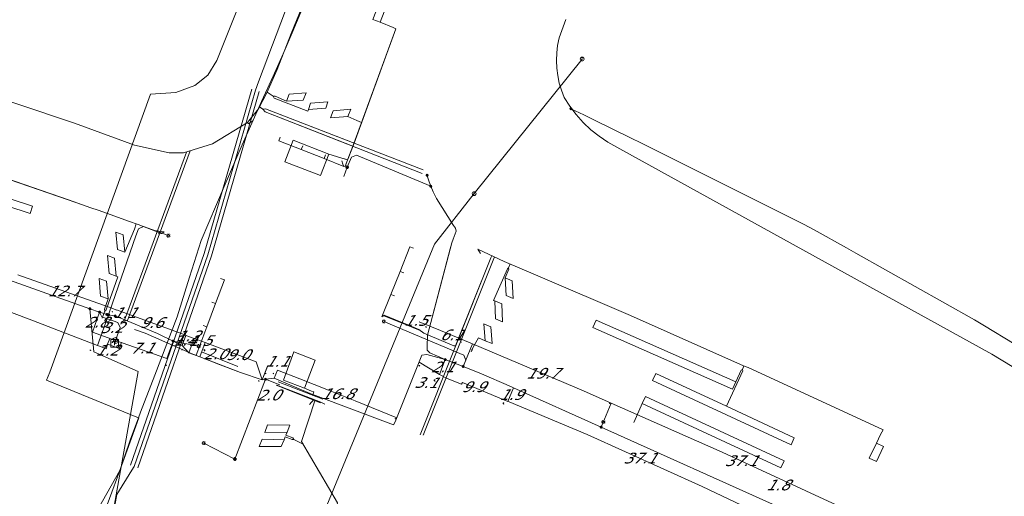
# Model space of a CAD drawing. Header units: metres. Extents: x 124576 to 133557, y 395865 to 402386.
# Tile 283 of 447: x 128410 to 128539, y 402046 to 402108. Entities that reach past the tile are written whole.
import ezdxf
from ezdxf.enums import TextEntityAlignment as Align

# ---------------------------------------------------------------- set-up
doc = ezdxf.new("R2010")
doc.units = ezdxf.units.M
doc.header["$MEASUREMENT"] = 0
for name, color, linetype, lineweight, true_color in [('LG_Datatransport_KPN_BV', 3, 'Continuous', 13, 0x00ff00), ('LG_Laag_Spanning', 7, 'Continuous', 13, 0x960000), ('LG_Laag_Spanning_Enexis_Netbeheer_BV', 7, 'Continuous', 13, 0x960000), ('LG_Laag_Spanning_Gemeente_Tilburg_Ruimtelijke_Uitvoering', 7, 'Continuous', 13, 0x960000), ('LG_Midden_Spanning_Enexis_Netbeheer_BV', 7, 'Continuous', 13, 0xd20000), ('LG_Riool_Vrij_Verval_Gemeente_Tilburg_Ruimtelijke_Uitvoering', 7, 'Continuous', 13, 0xca00a0)]:
    doc.layers.add(name, color=color, linetype=linetype, lineweight=lineweight, true_color=true_color)
for name, color, linetype, lineweight in [('LG_Laag_Spanning_P_Enexis_Netbeheer_BV', 7, 'Continuous', 0), ('LG_Midden_Spanning_P_Enexis_Netbeheer_BV', 7, 'Continuous', 0), ('LG_n00003_Spitters_Electrotechniek_BV', 7, 'Continuous', 13), ('LG_overig_P_Gemeente_Tilburg_Ruimtelijke_Uitvoering', 7, 'Continuous', 0), ('LG_Riool_Vrij_Verval_P_Gemeente_Tilburg_Ruimtelijke_Uitvoering', 7, 'Continuous', 0), ('MV_Laag_Spanning', 7, 'Continuous', 0), ('MV_Laag_Spanning_lijn', 7, 'Continuous', 0), ('MV_Laag_Spanning_pijl', 7, 'Continuous', 0)]:
    doc.layers.add(name, color=color, linetype=linetype, lineweight=lineweight)
doc.styles.add('Klic_Annotatie', font='verdanai.ttf', dxfattribs={"oblique": 20, "height": 1.4})

# ---------------------------------------------------------------- blocks, each defined once
blk = doc.blocks.new('Mof')
at = {"layer": 'LG_Laag_Spanning_P_Enexis_Netbeheer_BV'}
h = blk.add_hatch(color=256, dxfattribs=at)
edge = h.paths.add_edge_path()
edge.add_arc((0, 0), 2, 0, 360)
blk = doc.blocks.new('DeliveryPoint')
at = {"layer": 'LG_Laag_Spanning_P_Enexis_Netbeheer_BV', "flags": 128}
blk.add_lwpolyline([(-3.749999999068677, -2.500000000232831), (3.750000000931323, -2.500000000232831), (3.750000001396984, 2.499999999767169), (-3.749999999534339, 2.5), (-3.749999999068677, -2.500000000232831)], close=True, dxfattribs=at)
blk.add_lwpolyline([(-3.749999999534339, 2.5), (-3.749999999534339, 2.1586485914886), (4.656612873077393e-10, 0), (3.750000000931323, 2.158648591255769)], dxfattribs=at)
blk = doc.blocks.new('Mof_1')
at = {"layer": 'LG_Midden_Spanning_P_Enexis_Netbeheer_BV'}
h = blk.add_hatch(color=256, dxfattribs=at)
edge = h.paths.add_edge_path()
edge.add_arc((0, -4.656612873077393e-10), 2.000000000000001, 0, 360)
blk = doc.blocks.new('Streetlight')
at = {"layer": 'LG_Laag_Spanning_P_Enexis_Netbeheer_BV'}
for p, q in [((-1.767766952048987, 1.767766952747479), (-1.060660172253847, 1.060660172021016)), ((4.656612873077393e-10, 2.500000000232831), (0, 1.500000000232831)), ((1.767766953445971, 1.76776695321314), (1.060660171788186, 1.060660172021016)), ((-1.060660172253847, -1.060660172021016), (-1.76776695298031, -1.76776695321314)), ((4.656612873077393e-10, -1.500000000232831), (0, -2.5)), ((1.060660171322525, -1.060660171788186), (1.76776695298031, -1.76776695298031))]:
    blk.add_line(p, q, dxfattribs=at)
at = {"layer": 'LG_Laag_Spanning_P_Enexis_Netbeheer_BV', "flags": 128}
for points in [[(-2.5, 0), (-1.5, 0)], [(1.500000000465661, 0), (2.500000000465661, 2.328306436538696e-10)]]:
    blk.add_lwpolyline(points, dxfattribs=at)
at = {"layer": 'LG_Laag_Spanning_P_Enexis_Netbeheer_BV'}
blk.add_circle((0, 2.328306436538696e-10), 1.5, dxfattribs=at)
blk = doc.blocks.new('Aansluitkast_1')
at = {"layer": 'LG_Laag_Spanning_P_Enexis_Netbeheer_BV'}
for p, q in [((-2.5, 2.5), (2.5, 2.5)), ((0, -2.5), (0, 2.5))]:
    blk.add_line(p, q, dxfattribs=at)
at = {"layer": 'LG_Laag_Spanning_P_Enexis_Netbeheer_BV', "flags": 128}
blk.add_lwpolyline([(-5, -5), (5, -5), (5, 5), (-5, 5), (-5, -5)], close=True, dxfattribs=at)
blk = doc.blocks.new('m_pijl')
at = {"layer": 'MV_Laag_Spanning_pijl'}
blk.add_hatch(color=7, dxfattribs=at).paths.add_polyline_path([(-1.000000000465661, -0.3333333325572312), (-1, 0), (-0.9999999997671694, 0.3333333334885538), (0, 0)])
at = {"layer": 'MV_Laag_Spanning_pijl', "flags": 128}
blk.add_lwpolyline([(-1, 0), (-0.9999999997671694, 0.3333333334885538), (0, 0), (-1.000000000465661, -0.3333333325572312), (-1, 0)], close=True, dxfattribs=at)
blk = doc.blocks.new('Onbekend_1')
at = {"layer": 'LG_overig_P_Gemeente_Tilburg_Ruimtelijke_Uitvoering'}
blk.add_hatch(color=256, dxfattribs=at).paths.add_polyline_path([(-0.2503608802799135, -1.070775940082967, -0.2626332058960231), (0.2278765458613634, 0.1533838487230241), (0.5917999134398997, 0.4690674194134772, 0.3798274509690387), (0.695252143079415, 1.25871466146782), (0.6921161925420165, 1.25571560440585, 0.2285081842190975), (-0.0323243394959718, 1.527079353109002), (-0.03296446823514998, 1.521326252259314, 0.4590527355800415), (-0.8174598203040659, 0.7906363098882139), (-1.291907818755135, 0.8545226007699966, -0.414213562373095), (-0.07538879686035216, 1.999549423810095, -0.2437992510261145), (1.087956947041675, 1.524920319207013, -0.3798274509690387), (0.902677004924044, 0.1106850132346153), (0.5387536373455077, -0.2049985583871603, 0.2626332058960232), (0.2283541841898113, -1.075294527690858), (-0.1702673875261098, -1.074436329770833)])
blk.add_circle((0, 0), 2.5, dxfattribs=at)
at = {"layer": 'LG_overig_P_Gemeente_Tilburg_Ruimtelijke_Uitvoering', "extrusion": (0, 0, -1)}
blk.add_solid([(0.3361274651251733, -2.059473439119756), (-0.212766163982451, -2.059473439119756), (0.3361274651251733, -1.507076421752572), (-0.212766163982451, -1.507076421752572)], dxfattribs=at)
blk = doc.blocks.new('Onbekend_2')
at = {"layer": 'LG_Riool_Vrij_Verval_P_Gemeente_Tilburg_Ruimtelijke_Uitvoering'}
blk.add_hatch(color=256, dxfattribs=at).paths.add_polyline_path([(-0.2503608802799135, -1.070775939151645, -0.2626332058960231), (0.2278765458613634, 0.1533838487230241), (0.5917999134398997, 0.4690674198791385, 0.3798274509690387), (0.695252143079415, 1.258714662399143), (0.6921161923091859, 1.255715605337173, 0.2285081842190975), (-0.03232433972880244, 1.527079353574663), (-0.03296446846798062, 1.521326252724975, 0.4590527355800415), (-0.8174598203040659, 0.7906363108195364), (-1.291907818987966, 0.8545226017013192, -0.414213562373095), (-0.0753887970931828, 1.999549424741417, -0.2437992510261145), (1.087956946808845, 1.524920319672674, -0.3798274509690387), (0.9026770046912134, 0.1106850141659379), (0.5387536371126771, -0.2049985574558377, 0.2626332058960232), (0.2283541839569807, -1.075294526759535), (-0.1702673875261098, -1.074436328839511)])
blk.add_circle((0, 0), 2.5, dxfattribs=at)
at = {"layer": 'LG_Riool_Vrij_Verval_P_Gemeente_Tilburg_Ruimtelijke_Uitvoering', "extrusion": (0, 0, -1)}
blk.add_solid([(0.336127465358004, -2.059473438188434), (-0.2127661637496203, -2.059473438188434), (0.336127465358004, -1.507076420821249), (-0.2127661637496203, -1.507076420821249)], dxfattribs=at)

msp = doc.modelspace()

# ---------------------------------------------------------------- linework, layer by layer
at = {"layer": 'LG_Datatransport_KPN_BV', "flags": 128}
for points in [[(128444.224, 402183.6029999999), (128444.224, 402183.596), (128442.403, 402151.036), (128452.392, 402147.563), (128448.158, 402135.7559999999), (128443.495, 402122.725), (128435.59, 402102.8489999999), (128434.4, 402100.9629999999), (128432.713, 402099.607), (128430.2, 402098.6809999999), (128426.925, 402098.4829999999), (128413.742, 402062.111), (128413.303, 402061.0869999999), (128425.335, 402056.1469999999), (128425.386, 402056.1259999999), (128422.882, 402049.2559999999), (128422.882, 402049.254), (128422.881, 402049.254), (128420.212, 402041.928), (128418.492, 402037.3969999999), (128424.147, 402035.347), (128417.858, 402016.71), (128417.858, 402016.709)], [(128447.928, 402112.454), (128445.435, 402106.503), (128444.252, 402103.731), (128442.933, 402100.834), (128441.418, 402097.5059999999), (128438.875, 402091.8309999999), (128436.533, 402086.388), (128433.533, 402079.329), (128432.024, 402074.552), (128430.408, 402069.329), (128427.467, 402061.7139999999), (128425.602, 402056.8689999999), (128425.335, 402056.1469999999), (128424.25, 402053.2079999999), (128422.882, 402049.2559999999), (128422.882, 402049.254), (128422.881, 402049.254), (128420.64, 402045.259), (128418.422, 402041.3099999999), (128417.505, 402039.6), (128415.617, 402034.819), (128410.222, 402021.6309999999), (128411.581, 402018.6629999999), (128411.583, 402018.66)], [(128481.178, 402108.2289999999), (128480.314, 402105.8149999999), (128480.119, 402104.8429999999), (128480.003, 402103.8589999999), (128479.967, 402102.868), (128480.011, 402101.878), (128480.135, 402100.895), (128480.338, 402099.9239999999), (128480.619, 402098.9739999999), (128480.976, 402098.0489999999), (128481.711, 402096.884), (128482.539, 402095.785), (128483.457, 402094.758), (128484.457, 402093.812), (128485.532, 402092.9509999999), (128486.675, 402092.184), (128487.459, 402091.732), (128488.267, 402091.324), (128500, 402084.8379999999), (128536.86, 402064.4639999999), (128555.054, 402053.4359999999)]]:
    msp.add_lwpolyline(points, dxfattribs=at)
at = {"layer": 'LG_Laag_Spanning', "flags": 128}
msp.add_lwpolyline([(128422.82666, 402065.2271399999), (128422.8279, 402065.22746), (128422.8291, 402065.2279), (128422.83022, 402065.22846), (128422.83122, 402065.22918), (128422.83218, 402065.23002), (128422.83302, 402065.23098), (128422.8337, 402065.23206), (128422.83446, 402065.2337), (128423.10146, 402065.9877), (128423.10178, 402065.9889), (128423.10198, 402065.99014), (128423.10202, 402065.99142), (128423.1019, 402065.99266), (128423.10158, 402065.9939), (128423.10114, 402065.9951), (128423.10058, 402065.99622), (128423.09986, 402065.9972599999), (128423.09898, 402065.9981799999), (128423.09806, 402065.9990199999), (128423.09698, 402065.9997), (128423.09538, 402066.00046), (128421.58738, 402066.53546), (128421.58614, 402066.5357799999), (128421.5849, 402066.53598), (128421.58362, 402066.5360199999), (128421.58238, 402066.5359), (128421.58114, 402066.53558), (128421.57994, 402066.53514), (128421.57882, 402066.5345799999), (128421.57782, 402066.53386), (128421.57686, 402066.5330199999), (128421.57602, 402066.5320599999), (128421.57534, 402066.53098), (128421.57458, 402066.52934), (128421.30758, 402065.77534), (128421.30726, 402065.77414), (128421.30706, 402065.7729), (128421.30702, 402065.77162), (128421.30714, 402065.77038), (128421.30746, 402065.76914), (128421.3079, 402065.76794), (128421.30846, 402065.76682), (128421.30918, 402065.76578), (128421.31006, 402065.7648599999), (128421.31098, 402065.7640199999), (128421.31206, 402065.76334), (128421.31366, 402065.7625799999), (128422.82166, 402065.22758), (128422.8229, 402065.22726), (128422.82414, 402065.2270599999), (128422.82542, 402065.2270199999), (128422.82666, 402065.2271399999)], dxfattribs=at)
at = {"layer": 'LG_Laag_Spanning_Enexis_Netbeheer_BV'}
for p, q in [((128463.099, 402066.938), (128466.287, 402079.02)), ((128421.431, 402069.611), (128421.955, 402071.124)), ((128429.866, 402066.1849999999), (128433.202, 402065.5209999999)), ((128462.388, 402064.33), (128458.886, 402055.6319999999)), ((128462.388, 402064.33), (128458.886, 402055.6319999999)), ((128462.388, 402064.33), (128458.886, 402055.6319999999)), ((128441.939, 402061.183), (128437.935, 402050.7559999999)), ((128485.805, 402054.922), (128486.088, 402055.596)), ((128437.935, 402050.7559999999), (128433.868, 402052.8489999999))]:
    msp.add_line(p, q, dxfattribs=at)
at = {"layer": 'LG_Laag_Spanning_Enexis_Netbeheer_BV', "flags": 128}
for points in [[(128463.536, 402086.4199999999), (128453.824, 402090.5009999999), (128453.169, 402090.2339999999), (128452.613, 402088.91)], [(128463.061, 402087.8649999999), (128463.123, 402087.667), (128463.329, 402087.0049999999), (128463.536, 402086.4199999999), (128463.856, 402085.7129999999), (128464.302, 402084.84), (128465.009, 402083.634), (128466.504, 402081.285), (128466.778, 402080.9289999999), (128466.855, 402080.5489999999), (128466.484, 402079.5019999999), (128466.287, 402079.02), (128463.099, 402066.938), (128463.067, 402065.487), (128463.078, 402065.01), (128463.423, 402064.639), (128465.43, 402063.7499999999)], [(128463.061, 402087.8649999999), (128463.123, 402087.667), (128463.329, 402087.0049999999), (128463.536, 402086.4199999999), (128463.856, 402085.7129999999), (128464.302, 402084.84), (128465.009, 402083.634), (128466.504, 402081.285), (128466.778, 402080.9289999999), (128466.855, 402080.5489999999), (128466.484, 402079.5019999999), (128466.287, 402079.02)], [(128421.955, 402071.124), (128425.002, 402079.9249999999), (128425.338, 402080.8659999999), (128425.979, 402081.1629999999), (128429.239, 402079.966)], [(128463.099, 402066.938), (128466.084, 402078.2499999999), (128466.287, 402079.02)], [(128463.099, 402066.938), (128466.084, 402078.2499999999), (128466.287, 402079.02)], [(128422.285, 402069.4619999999), (128421.885, 402069.525), (128421.431, 402069.611), (128421.21, 402069.6629999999), (128421.055, 402069.704), (128420.534, 402069.868), (128420.257, 402069.966), (128418.994, 402070.4139999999), (128404.649, 402075.498)], [(128404.649, 402075.498), (128418.994, 402070.4139999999), (128420.257, 402069.966), (128420.534, 402069.868), (128421.055, 402069.704), (128421.21, 402069.6629999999)], [(128421.21, 402069.6629999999), (128421.055, 402069.704), (128420.534, 402069.868), (128420.257, 402069.966), (128418.994, 402070.4139999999), (128404.649, 402075.498)], [(128418.994, 402070.4139999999), (128419.52, 402064.7829999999), (128425.314, 402062.2179999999), (128420.992, 402037.997), (128423.319, 402037.047), (128423.488, 402036.997)], [(128420.257, 402069.966), (128420.56, 402069.329), (128422.635, 402068.5929999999), (128422.939, 402067.955), (128422.338, 402066.258)], [(128422.285, 402069.4619999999), (128421.885, 402069.525), (128421.431, 402069.611), (128421.21, 402069.6629999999)], [(128465.43, 402063.7499999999), (128463.02, 402064.4449999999), (128462.388, 402064.33), (128458.886, 402055.6319999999), (128458.882, 402055.622), (128458.689, 402055.215), (128448.138, 402059.188), (128448.067, 402059.215), (128443.093, 402061.3169999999), (128443.088, 402061.319), (128441.939, 402061.183), (128441.522, 402061.133), (128438.662, 402062.0829999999), (128437.553, 402062.5059999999), (128433.361, 402064.106), (128431.918, 402064.6529999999), (128431.051, 402065.596), (128429.866, 402066.1849999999), (128427.838, 402067.1919999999), (128422.285, 402069.4619999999)], [(128433.361, 402064.106), (128431.918, 402064.6529999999), (128431.051, 402065.596), (128429.866, 402066.1849999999), (128427.838, 402067.1919999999), (128422.285, 402069.4619999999)], [(128467.767, 402062.8479999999), (128468.125, 402063.699), (128467.857, 402064.3539999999), (128457.399, 402068.747)], [(128465.43, 402063.7499999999), (128463.423, 402064.639), (128463.078, 402065.01), (128463.067, 402065.487), (128463.099, 402066.938)], [(128433.361, 402064.106), (128436.012, 402063.095), (128438.662, 402062.0829999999)], [(128433.361, 402064.106), (128436.012, 402063.095), (128438.662, 402062.0829999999)], [(128438.662, 402062.0829999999), (128437.553, 402062.5059999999), (128433.361, 402064.106)], [(128465.43, 402063.7499999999), (128463.02, 402064.4449999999), (128462.388, 402064.33)], [(128642.666, 401977.4739999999), (128637.149, 401980.324), (128618.193, 401990.1149999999), (128609.991, 401994.438), (128594.745, 402002.472), (128579.899, 402009.874), (128570.074, 402014.7719999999), (128549.782, 402024.72), (128539.712, 402029.6569999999), (128519.326, 402039.5179999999), (128509.477, 402044.2829999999), (128485.805, 402054.922), (128474.356, 402060.068), (128474.097, 402060.184), (128469.846, 402062.0449999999), (128467.767, 402062.8479999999), (128465.43, 402063.7499999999)], [(128469.846, 402062.0449999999), (128467.767, 402062.8479999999), (128465.43, 402063.7499999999)], [(128443.093, 402061.3169999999), (128443.088, 402061.319), (128441.939, 402061.183), (128441.522, 402061.133), (128438.662, 402062.0829999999)], [(128443.093, 402061.3169999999), (128448.067, 402059.215), (128448.138, 402059.188)], [(128443.093, 402061.3169999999), (128448.067, 402059.215), (128448.138, 402059.188)], [(128448.138, 402059.188), (128448.067, 402059.215), (128443.093, 402061.3169999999)], [(128469.846, 402062.0449999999), (128474.097, 402060.184), (128474.356, 402060.068)], [(128469.846, 402062.0449999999), (128474.097, 402060.184), (128474.356, 402060.068)], [(128474.356, 402060.068), (128474.097, 402060.184), (128469.846, 402062.0449999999)], [(128642.666, 401977.4739999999), (128637.149, 401980.324), (128618.193, 401990.1149999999), (128609.991, 401994.438), (128594.745, 402002.472), (128579.899, 402009.874), (128570.074, 402014.7719999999), (128549.782, 402024.72), (128539.712, 402029.6569999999), (128519.326, 402039.5179999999), (128509.477, 402044.2829999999), (128485.805, 402054.922), (128474.356, 402060.068)], [(128458.886, 402055.6319999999), (128458.882, 402055.622), (128458.689, 402055.215), (128448.138, 402059.188)]]:
    msp.add_lwpolyline(points, dxfattribs=at)
at = {"layer": 'LG_Laag_Spanning_Gemeente_Tilburg_Ruimtelijke_Uitvoering'}
for p, q in [((128442.164489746, 402098.728271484), (128442.961303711, 402098.2017211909)), ((128441.60748291, 402096.4943237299), (128441.164672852, 402096.798095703)), ((128441.874084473, 402096.1406860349), (128453.36151123, 402091.680480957)), ((128441.874084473, 402096.1406860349), (128462.417724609, 402088.0836791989)), ((128441.923095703, 402096.550720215), (128453.50567627, 402092.053527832)), ((128441.923095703, 402096.550720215), (128462.536682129, 402088.573486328)), ((128453.890686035, 402095.000488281), (128454.501098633, 402094.777282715)), ((128423.509277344, 402068.917114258), (128431.597473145, 402090.886291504)), ((128423.509277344, 402068.917114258), (128431.597473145, 402090.886291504)), ((128423.921081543, 402068.8775024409), (128432.075683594, 402091.051696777)), ((128423.921081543, 402068.8775024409), (128432.079101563, 402091.0364990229)), ((128452.138122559, 402090.042114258), (128452.663085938, 402089.8811035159)), ((128452.195495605, 402089.0244750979), (128452.332092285, 402089.028320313)), ((128425.045898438, 402081.4948730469), (128424.806274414, 402080.832885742)), ((128469.680480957, 402078.201477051), (128470.034484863, 402077.6193237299)), ((128471.384094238, 402077.0610961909), (128462.144104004, 402053.939086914)), ((128471.859313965, 402077.195922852), (128462.543273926, 402053.8897094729)), ((128471.859313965, 402077.195922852), (128462.543273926, 402053.8897094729)), ((128471.384094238, 402077.0610961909), (128466.784912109, 402065.552307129)), ((128471.532714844, 402077.346679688), (128471.384094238, 402077.0610961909)), ((128473.919494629, 402076.2700805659), (128473.705688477, 402075.7775268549)), ((128420.933288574, 402070.13470459), (128420.599487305, 402069.1843261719)), ((128423.130126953, 402068.696289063), (128423.020690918, 402068.374328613)), ((128457.430908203, 402069.5466918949), (128457.151123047, 402069.364074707)), ((128433.113098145, 402064.9229125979), (128432.889709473, 402064.322692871)), ((128433.571716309, 402064.758483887), (128438.333312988, 402062.850097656)), ((128468.81427002, 402064.7698974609), (128469.093322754, 402065.4030761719)), ((128504.450500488, 402062.940307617), (128504.269104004, 402062.484313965)), ((128443.612670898, 402060.86907959), (128449.437316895, 402058.600708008)), ((128443.315917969, 402060.394470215), (128449.14050293, 402058.126098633)), ((128443.440307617, 402060.4265136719), (128449.166870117, 402058.194519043)), ((128448.264099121, 402059.529724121), (128447.952880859, 402059.646911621)), ((128448.273498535, 402058.5443115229), (128447.671508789, 402057.891906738)), ((128448.264282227, 402059.529724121), (128448.084716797, 402059.0471191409)), ((128449.167724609, 402058.196105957), (128449.67388916, 402057.91809082)), ((128490.078491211, 402055.525878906), (128490.412719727, 402056.3067016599)), ((128445.621704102, 402053.3206787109), (128446.864685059, 402052.7031249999))]:
    msp.add_line(p, q, dxfattribs=at)
at = {"layer": 'LG_Laag_Spanning_Gemeente_Tilburg_Ruimtelijke_Uitvoering', "flags": 128}
for points in [[(128453.922912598, 402154.81829834), (128456.458496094, 402153.098876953), (128458.944274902, 402150.329284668), (128459.734130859, 402148.198120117), (128459.965087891, 402147.604492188), (128459.844116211, 402144.152282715), (128457.236328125, 402137.313110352), (128452.844726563, 402125.726318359), (128449.340515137, 402117.2236938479), (128447.374328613, 402111.523925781), (128445.271484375, 402106.387329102), (128443.461486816, 402101.702880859), (128442.11907959, 402098.6240844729), (128441.025085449, 402096.530700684), (128439.601501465, 402094.765930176), (128435.008300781, 402091.949707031), (128431.234680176, 402090.773071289), (128429.352478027, 402090.7822875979), (128424.799316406, 402091.803710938), (128416.981506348, 402094.6832885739), (128401.482299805, 402099.880493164), (128393.377075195, 402102.6544799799), (128393.140686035, 402101.951293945)], [(128458.605102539, 402107.167907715), (128456.919494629, 402107.883483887), (128464.158508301, 402126.5275268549), (128463.226074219, 402126.889526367), (128455.987304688, 402108.2454833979), (128456.919494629, 402107.883483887)], [(128452.33190918, 402089.028320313), (128453.497497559, 402092.0311279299), (128458.969482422, 402107.0075073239), (128458.605102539, 402107.167907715)], [(128452.332092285, 402089.028320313), (128453.50567627, 402092.053527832), (128458.969482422, 402107.0075073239)], [(128428.147277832, 402080.351501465), (128425.274475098, 402081.4121093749), (128424.05291748, 402081.854309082), (128422.705078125, 402082.3399047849), (128421.150878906, 402082.897094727), (128420.073486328, 402083.2814941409), (128419.112487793, 402083.6232910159), (128418.033325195, 402084.0056762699), (128416.153686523, 402084.654907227), (128402.09588623, 402089.473510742), (128387.965515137, 402094.075317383), (128373.766113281, 402098.459289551)], [(128428.144104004, 402080.348083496), (128425.274475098, 402081.4121093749), (128424.05291748, 402081.854309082), (128422.705078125, 402082.3399047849), (128421.150878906, 402082.897094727), (128420.073486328, 402083.2814941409), (128419.112487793, 402083.6232910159), (128418.033325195, 402084.0056762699), (128416.172302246, 402084.661682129), (128402.159729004, 402089.4650878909), (128388.075317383, 402094.0532836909), (128373.922119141, 402098.425109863)], [(128443.18371582, 402098.1818847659), (128442.961303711, 402098.2017211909), (128443.069091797, 402097.957519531)], [(128443.18371582, 402098.1818847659), (128444.690673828, 402097.533874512), (128445.043701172, 402098.454528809), (128447.262695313, 402098.637329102), (128446.843322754, 402097.6990966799), (128444.690673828, 402097.533874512)], [(128443.069091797, 402097.957519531), (128447.450683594, 402096.2462768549), (128447.548095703, 402096.47668457), (128449.843322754, 402096.653320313), (128450.100524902, 402097.4771118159), (128447.800292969, 402097.287719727), (128447.548095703, 402096.47668457)], [(128441.874084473, 402096.1406860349), (128441.60748291, 402096.4943237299), (128441.923095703, 402096.550720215)], [(128453.890686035, 402095.000488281), (128452.719299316, 402095.5468749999), (128453.077880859, 402096.481872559), (128450.777709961, 402096.292297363), (128450.424682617, 402095.371704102), (128452.719909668, 402095.5485229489)], [(128439.601501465, 402094.765930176), (128439.658081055, 402094.595275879), (128440.302490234, 402094.995727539)], [(128443.876708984, 402092.8521118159), (128443.68927002, 402092.3709106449), (128446.620910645, 402091.212097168)], [(128452.369873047, 402089.971130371), (128450.230102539, 402090.621520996), (128449.144287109, 402087.824890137), (128444.483276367, 402089.634521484), (128445.569091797, 402092.431274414), (128450.230102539, 402090.621520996)], [(128393.019714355, 402091.692077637), (128392.498291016, 402090.065124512), (128411.492492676, 402083.829528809), (128411.179077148, 402082.87512207), (128392.184875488, 402089.1107177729), (128392.498291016, 402090.065124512)], [(128446.8125, 402091.6983032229), (128446.620910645, 402091.212097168), (128449.611083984, 402090.0314941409)], [(128452.195495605, 402089.0244750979), (128449.611083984, 402090.0314941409), (128449.799926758, 402090.5181274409)], [(128452.195495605, 402089.0244750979), (128452.043884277, 402089.304321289), (128451.925720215, 402089.7315063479)], [(128424.806274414, 402080.832885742), (128423.56451416, 402077.824890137), (128423.330078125, 402080.0742797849), (128422.396484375, 402080.4063110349), (128422.59588623, 402078.167907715), (128423.56451416, 402077.824890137)], [(128427.230285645, 402080.687072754), (128427.354125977, 402080.646118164), (128428.700500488, 402080.445922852)], [(128427.499511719, 402080.631530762), (128427.504516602, 402080.629516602), (128427.505493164, 402080.632080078)], [(128428.700500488, 402080.445922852), (128428.349304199, 402080.255310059), (128427.913085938, 402080.196899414)], [(128459.518493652, 402075.291503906), (128460.806091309, 402078.515075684), (128461.282104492, 402078.3123168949)], [(128522.33190918, 402053.950317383), (128522.650512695, 402054.57611084), (128505.030090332, 402062.7072753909), (128504.418273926, 402062.9531249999), (128489.62689209, 402069.516723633), (128477.533874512, 402074.717285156), (128473.150085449, 402076.600280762), (128469.680480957, 402078.201477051)], [(128421.110290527, 402070.258728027), (128422.633117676, 402074.597290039), (128422.439697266, 402074.6701049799), (128422.213317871, 402077.027099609), (128421.279907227, 402077.359130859), (128421.509521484, 402075.036682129), (128422.439697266, 402074.6701049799)], [(128458.312072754, 402072.284912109), (128459.518493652, 402075.291503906), (128460.006286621, 402075.110290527)], [(128473.5546875, 402075.6420898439), (128471.754089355, 402071.4901123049), (128471.912109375, 402071.430908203), (128472.013916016, 402069.076477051), (128472.931884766, 402068.6798706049), (128472.827880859, 402071.048095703), (128471.912109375, 402071.430908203)], [(128473.728088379, 402075.5624999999), (128473.260498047, 402074.4412841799), (128474.176086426, 402074.0584716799), (128474.294921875, 402071.7578735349), (128473.377502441, 402072.139099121), (128473.260498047, 402074.4412841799)], [(128473.728088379, 402075.5624999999), (128473.705688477, 402075.7775268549), (128473.5546875, 402075.6420898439)], [(128420.875305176, 402070.343688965), (128421.364318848, 402071.6940917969), (128420.388305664, 402072.051696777), (128420.213317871, 402074.362121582), (128421.146728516, 402074.030273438), (128421.364318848, 402071.6940917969)], [(128436.071472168, 402074.357727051), (128436.559082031, 402074.176879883), (128435.40447998, 402071.077087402)], [(128434.913085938, 402071.2578735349), (128435.40447998, 402071.077087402), (128434.281921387, 402068.0504760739)], [(128457.151123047, 402069.364074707), (128458.312072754, 402072.284912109), (128458.802124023, 402072.098083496)], [(128420.875305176, 402070.343688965), (128420.933288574, 402070.13470459), (128421.110290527, 402070.258728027)], [(128423.509277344, 402068.917114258), (128423.130126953, 402068.696289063), (128423.921081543, 402068.8775024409)], [(128423.601501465, 402069.217102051), (128423.606506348, 402069.215270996), (128423.60748291, 402069.218078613)], [(128457.403076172, 402069.4771118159), (128458.921508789, 402068.868103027), (128460.438903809, 402068.256286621), (128461.955078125, 402067.641723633)], [(128457.430908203, 402069.5466918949), (128458.949523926, 402068.9376831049), (128460.466918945, 402068.325927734), (128461.983276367, 402067.7113037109)], [(128504.10168457, 402062.3884887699), (128503.394714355, 402060.854309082), (128485.161071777, 402068.9295043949), (128484.730285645, 402067.9569091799), (128502.963928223, 402059.881713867), (128503.394714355, 402060.854309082)], [(128432.854309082, 402064.335876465), (128432.432312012, 402064.487487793), (128426.191894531, 402067.2048950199), (128424.834289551, 402067.678527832)], [(128433.113098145, 402064.9229125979), (128434.281921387, 402068.0504760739), (128433.794494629, 402068.2307128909)], [(128466.784912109, 402065.552307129), (128466.559082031, 402065.5645141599), (128462.638305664, 402067.214111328), (128461.980712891, 402067.7122802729), (128461.976318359, 402067.7139282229)], [(128469.093322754, 402065.4030761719), (128469.758728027, 402066.593322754), (128470.635498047, 402066.231689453), (128470.475280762, 402068.430114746), (128471.381713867, 402068.051086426), (128471.543884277, 402065.854125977), (128470.635498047, 402066.231689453)], [(128467.576904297, 402066.0490722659), (128467.58190918, 402066.047302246), (128467.582885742, 402066.049926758)], [(128447.952880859, 402059.646911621), (128447.031494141, 402060.003479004), (128448.423095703, 402063.695922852), (128445.657104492, 402064.776306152), (128444.282470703, 402061.089111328), (128447.031494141, 402060.003479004)], [(128504.329711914, 402062.2858886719), (128502.175292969, 402057.6500854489), (128511.0546875, 402053.528930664), (128510.635681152, 402052.626098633), (128492.525512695, 402061.031677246), (128492.944519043, 402061.934509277), (128502.175292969, 402057.6500854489)], [(128504.329711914, 402062.2858886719), (128504.269104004, 402062.484313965), (128504.10168457, 402062.3884887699)], [(128448.450683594, 402058.475280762), (128446.654724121, 402053.0618896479), (128451.362915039, 402045.016296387), (128449.770080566, 402037.950317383), (128449.436279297, 402036.085083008), (128449.191894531, 402034.205871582), (128449.03729248, 402032.317321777), (128449.250305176, 402031.383728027), (128449.544494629, 402030.4724731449), (128449.917724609, 402029.590515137), (128450.366882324, 402028.7448730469), (128450.888671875, 402027.941894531), (128465.350280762, 402022.0847167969), (128478.069091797, 402017.051086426), (128513.14831543, 402002.7968749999), (128544.387329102, 401989.0836791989), (128570.661499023, 401976.9584960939), (128588.627929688, 401968.276672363), (128601.890319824, 401961.390930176), (128601.899902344, 401961.246887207), (128601.222473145, 401959.956298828)], [(128490.412719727, 402056.3067016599), (128491.166503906, 402058.0076904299), (128509.295898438, 402049.5864868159), (128509.720703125, 402050.501098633), (128491.591308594, 402058.9221191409), (128491.166503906, 402058.0076904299)], [(128445.50769043, 402053.536682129), (128444.602294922, 402053.8790893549), (128444.753479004, 402054.2525024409), (128441.839477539, 402054.2445068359), (128442.190490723, 402055.214477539), (128445.135314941, 402055.2034912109), (128444.753479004, 402054.2525024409)], [(128445.417480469, 402053.304321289), (128444.510681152, 402053.6464843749), (128444.357910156, 402053.2717285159), (128441.511901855, 402053.350097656), (128441.111083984, 402052.402282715), (128443.997680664, 402052.376281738), (128444.357910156, 402053.2717285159)], [(128445.50769043, 402053.536682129), (128445.621704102, 402053.3206787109), (128445.417480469, 402053.303527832)], [(128462.670471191, 402053.91027832), (128462.675476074, 402053.908508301), (128462.676513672, 402053.911071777)], [(128522.33190918, 402053.950317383), (128521.799682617, 402052.8457031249), (128522.730529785, 402052.408874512), (128521.788085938, 402050.420898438), (128520.857299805, 402050.857910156), (128521.799926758, 402052.8457031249)]]:
    msp.add_lwpolyline(points, dxfattribs=at)
at = {"layer": 'LG_Midden_Spanning_Enexis_Netbeheer_BV', "flags": 128}
msp.add_lwpolyline([(128598.103, 402029.6529999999), (128575.08, 402044.0989999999), (128573.882, 402044.8479999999), (128568.075, 402048.4619999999), (128566.865, 402049.21), (128541.009, 402065.0869999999), (128539.811, 402065.8199999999), (128535.93, 402068.1909999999), (128534.593, 402068.975), (128519.111, 402077.689), (128517.883, 402078.378), (128513.665, 402080.7349999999), (128512.256, 402081.4799999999), (128490.986, 402092.0879999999), (128489.725, 402092.716), (128484.873, 402095.122), (128483.536, 402095.7679999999), (128481.856, 402096.558)], dxfattribs=at)
msp.add_lwpolyline([(128598.103, 402029.6529999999), (128575.08, 402044.0989999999), (128573.882, 402044.8479999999), (128568.075, 402048.4619999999), (128566.865, 402049.21), (128541.009, 402065.0869999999), (128539.811, 402065.8199999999), (128535.93, 402068.1909999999), (128534.593, 402068.975), (128519.111, 402077.689), (128517.883, 402078.378), (128513.665, 402080.7349999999), (128512.256, 402081.4799999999), (128490.986, 402092.0879999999), (128489.725, 402092.716), (128484.873, 402095.122), (128483.536, 402095.7679999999), (128481.856, 402096.558)], dxfattribs=at)
msp.add_lwpolyline([(128598.103, 402029.6529999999), (128575.08, 402044.0989999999), (128573.882, 402044.8479999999), (128568.075, 402048.4619999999), (128566.865, 402049.21), (128541.009, 402065.0869999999), (128539.811, 402065.8199999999), (128535.93, 402068.1909999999), (128534.593, 402068.975), (128519.111, 402077.689), (128517.883, 402078.378), (128513.665, 402080.7349999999), (128512.256, 402081.4799999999), (128490.986, 402092.0879999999), (128489.725, 402092.716), (128484.873, 402095.122), (128483.536, 402095.7679999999), (128481.856, 402096.558)], dxfattribs=at)
msp.add_lwpolyline([(128598.103, 402029.6529999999), (128575.08, 402044.0989999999), (128573.882, 402044.8479999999), (128568.075, 402048.4619999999), (128566.865, 402049.21), (128541.009, 402065.0869999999), (128539.811, 402065.8199999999), (128535.93, 402068.1909999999), (128534.593, 402068.975), (128519.111, 402077.689), (128517.883, 402078.378), (128513.665, 402080.7349999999), (128512.256, 402081.4799999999), (128490.986, 402092.0879999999), (128489.725, 402092.716), (128484.873, 402095.122), (128483.536, 402095.7679999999), (128481.856, 402096.558)], dxfattribs=at)
at = {"layer": 'LG_n00003_Spitters_Electrotechniek_BV'}
for p, q in [((128448.342, 402119.4139999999), (128441.021, 402100.085)), ((128441.021, 402100.085), (128440.64, 402098.97)), ((128440.16, 402099.1089999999), (128433.923, 402077.612)), ((128434.4, 402077.46), (128440.64, 402098.97)), ((128441.12, 402098.8309999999), (128434.877, 402077.308)), ((128433.923, 402077.612), (128424.288, 402049.944)), ((128424.76, 402049.78), (128434.4, 402077.46)), ((128434.877, 402077.308), (128425.232, 402049.6159999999)), ((128424.468, 402049.301), (128422.526, 402046.1079999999)), ((128424.468, 402049.301), (128424.76, 402049.78)), ((128422.526, 402046.1079999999), (128421.557, 402040.965))]:
    msp.add_line(p, q, dxfattribs=at)
at = {"layer": 'LG_Riool_Vrij_Verval_Gemeente_Tilburg_Ruimtelijke_Uitvoering'}
msp.add_line((128483.32, 402103.059999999), (128469.219999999, 402085.460000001), dxfattribs=at)
at = {"layer": 'LG_Riool_Vrij_Verval_Gemeente_Tilburg_Ruimtelijke_Uitvoering', "flags": 128}
msp.add_lwpolyline([(128446.98, 402037.510000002), (128464.039999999, 402078.870000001), (128469.219999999, 402085.460000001)], dxfattribs=at)
at = {"layer": 'MV_Laag_Spanning_lijn'}
for p, q in [((128452.613, 402088.91), (128452.191, 402087.709)), ((128421.431, 402069.611), (128419.985, 402065.6139999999)), ((128429.03, 402063.8859999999), (128429.866, 402066.1849999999)), ((128431.051, 402065.596), (128431.544, 402066.9199999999)), ((128431.918, 402064.6529999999), (128432.615, 402066.5209999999)), ((128421.108, 402065.182), (128421.308, 402065.747)), ((128469.011, 402065.809), (128467.767, 402062.8479999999)), ((128441.522, 402061.133), (128442.2, 402062.89)), ((128474.356, 402060.068), (128473.617, 402058.2999999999)), ((128485.805, 402054.922), (128487.128, 402058.0709999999))]:
    msp.add_line(p, q, dxfattribs=at)
at = {"layer": 'MV_Laag_Spanning_pijl'}
for p, q in [((128409.587, 402074.83), (128421.514, 402070.597)), ((128419.322, 402067.3269999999), (128420.257, 402069.966)), ((128421.514, 402070.597), (128422.52, 402070.2329999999)), ((128462.004, 402068.6749999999), (128463.413, 402068.129)), ((128419.322, 402067.3269999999), (128422.338, 402066.258)), ((128422.338, 402066.258), (128429.03, 402063.8859999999)), ((128431.544, 402066.9199999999), (128431.051, 402065.596)), ((128431.528, 402066.926), (128432.615, 402066.5209999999)), ((128432.615, 402066.5209999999), (128434.063, 402065.9799999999)), ((128433.361, 402064.106), (128434.063, 402065.9799999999)), ((128464.661, 402061.83), (128462.028, 402063.437)), ((128465.43, 402063.7499999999), (128464.661, 402061.83)), ((128443.093, 402061.3169999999), (128443.506, 402062.3859999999)), ((128443.806, 402060.466), (128441.939, 402061.183)), ((128474.356, 402060.068), (128473.617, 402058.2999999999))]:
    msp.add_line(p, q, dxfattribs=at)
at = {"layer": 'MV_Laag_Spanning_pijl', "flags": 128}
for points in [[(128419.986, 402065.6159999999), (128414.894, 402067.5659999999), (128411.4, 402068.9039999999), (128408.727, 402069.9289999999), (128405.195, 402071.2819999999), (128398.848, 402073.7129999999), (128394.123, 402075.21), (128389.605, 402076.6409999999), (128387.307, 402077.3689999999)], [(128422.452, 402070.258), (128431.506, 402066.934), (128431.544, 402066.9199999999)], [(128463.413, 402068.129), (128464.82, 402067.584), (128469.011, 402065.809)], [(128421.108, 402065.182), (128420.378, 402065.4629999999), (128419.985, 402065.6139999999)], [(128434.063, 402065.9799999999), (128440.711, 402063.465), (128441.522, 402061.133), (128442.189, 402062.862)], [(128469.011, 402065.809), (128483.488, 402059.6799999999), (128487.128, 402058.0709999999)], [(128443.506, 402062.3859999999), (128446.416, 402061.238), (128450.161, 402059.747), (128453.637, 402058.3639999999), (128459.088, 402056.134)], [(128473.617, 402058.2999999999), (128467.674, 402060.785), (128467.57, 402060.546), (128465.69, 402061.307), (128464.661, 402061.83)], [(128507.656, 402043.0829999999), (128499.027, 402047.1679999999), (128483.976, 402053.9679999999), (128473.774, 402058.2339999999), (128473.617, 402058.2999999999)], [(128487.127, 402058.0719999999), (128501.646, 402051.656), (128517.732, 402044.1909999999), (128520.845, 402042.704)]]:
    msp.add_lwpolyline(points, dxfattribs=at)

# ---------------------------------------------------------------- block references
at = {"layer": 'LG_Laag_Spanning_P_Enexis_Netbeheer_BV', "xscale": 0.1, "yscale": 0.1, "zscale": 0.1}
for name, p, rotation in [('Streetlight', (128452.613, 402088.91), 113), ('Mof', (128463.061, 402087.8649999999), 1), ('Streetlight', (128429.239, 402079.966), 20), ('Streetlight', (128457.399, 402068.747), 203), ('DeliveryPoint', (128422.338, 402066.258), 110), ('Streetlight', (128486.088, 402055.596), 293), ('Streetlight', (128437.935, 402050.7559999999), 111)]:
    msp.add_blockref(name, p, dxfattribs=dict(at, rotation=rotation))
for name, p in [('Mof', (128463.536, 402086.4199999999)), ('Mof', (128418.994, 402070.4139999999)), ('Mof', (128420.257, 402069.966)), ('Mof', (128421.21, 402069.6629999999)), ('Mof', (128421.431, 402069.611)), ('Mof', (128422.285, 402069.4619999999)), ('Aansluitkast_1', (128422.2045, 402065.8815)), ('Mof', (128429.866, 402066.1849999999)), ('Streetlight', (128433.202, 402065.5209999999)), ('Mof', (128465.43, 402063.7499999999)), ('Mof', (128467.767, 402062.8479999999)), ('Mof', (128441.939, 402061.183)), ('Mof', (128485.805, 402054.922)), ('Streetlight', (128433.868, 402052.8489999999)), ('Mof', (128437.935, 402050.7559999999))]:
    msp.add_blockref(name, p, dxfattribs=at)
at = {"layer": 'LG_Midden_Spanning_P_Enexis_Netbeheer_BV', "xscale": 0.1, "yscale": 0.1, "zscale": 0.1}
msp.add_blockref('Mof_1', (128481.856, 402096.558), dxfattribs=at)
at = {"layer": 'LG_overig_P_Gemeente_Tilburg_Ruimtelijke_Uitvoering', "xscale": 0.1, "yscale": 0.1, "zscale": 0.1}
msp.add_blockref('Onbekend_1', (128483.32, 402103.059999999), dxfattribs=at)
at = {"layer": 'LG_Riool_Vrij_Verval_P_Gemeente_Tilburg_Ruimtelijke_Uitvoering', "xscale": 0.1, "yscale": 0.1, "zscale": 0.1}
msp.add_blockref('Onbekend_2', (128469.219999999, 402085.460000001), dxfattribs=at)
at = {"layer": 'MV_Laag_Spanning_pijl', "xscale": 0.1, "yscale": 0.1, "zscale": 0.1}
for p, rotation in [((128421, 402069.9999999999), 341.0000000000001), ((128422, 402069.9999999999), 341.0000000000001), ((128420, 402068.9999999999), 70), ((128463, 402067.9999999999), 339), ((128422, 402065.9999999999), 341.0000000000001), ((128431, 402065.9999999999), 340), ((128432, 402065.9999999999), 340), ((128419, 402064.9999999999), 158), ((128431, 402064.9999999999), 250), ((128434, 402064.9999999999), 340), ((128434, 402064.9999999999), 68.99999999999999), ((128469, 402064.9999999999), 338), ((128429, 402062.9999999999), 341.0000000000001), ((128462, 402062.9999999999), 148), ((128441, 402060.9999999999), 158), ((128442, 402061.9999999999), 68), ((128443, 402061.9999999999), 68), ((128464, 402060.9999999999), 249), ((128464, 402060.9999999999), 153), ((128473, 402057.9999999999), 248), ((128473, 402057.9999999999), 157), ((128487, 402057.9999999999), 337), ((128459, 402055.9999999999), 338)]:
    msp.add_blockref('m_pijl', p, dxfattribs=dict(at, rotation=rotation))

# ---------------------------------------------------------------- texts
at = {"layer": 'MV_Laag_Spanning', "style": 'Klic_Annotatie', "oblique": 20}
for s, p in [('12.7', (128415.556, 402072.7299999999)), ('1.1', (128423.489, 402069.8809999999)), ('2.8', (128419.79, 402068.6469999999)), ('9.6', (128426.982, 402068.606)), ('1.5', (128461.511, 402068.873)), ('1.2', (128431.72, 402066.8549999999)), ('6.1', (128466.221, 402066.9909999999)), ('1.4', (128431.298, 402066.258)), ('1.5', (128433.339, 402066.2509999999)), ('1.2', (128421.192, 402064.9899999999)), ('2.0', (128435.341, 402064.513)), ('9.0', (128438.256, 402064.4)), ('1.1', (128443.391, 402063.5339999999)), ('2.1', (128465.046, 402062.7899999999)), ('19.7', (128478.082, 402061.9689999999)), ('9.9', (128469.057, 402060.2069999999)), ('16.8', (128451.309, 402059.2899999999)), ('1.9', (128473.987, 402059.184)), ('37.1', (128490.813, 402050.879)), ('37.1', (128504.054, 402050.5379999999)), ('1.8', (128508.834, 402047.363))]:
    msp.add_text(s, height=1.4, dxfattribs=at).set_placement(p, align=Align.MIDDLE_CENTER)
for s, rotation, p in [('3.2', 1, (128421.809, 402067.941)), ('7.1', 1, (128425.751, 402065.261)), ('3.1', 359, (128462.877, 402060.748)), ('2.0', 1, (128442.267, 402059.112))]:
    msp.add_text(s, height=1.4, rotation=rotation, dxfattribs=at).set_placement(p, align=Align.MIDDLE_CENTER)

doc.saveas('drawing.dxf')
